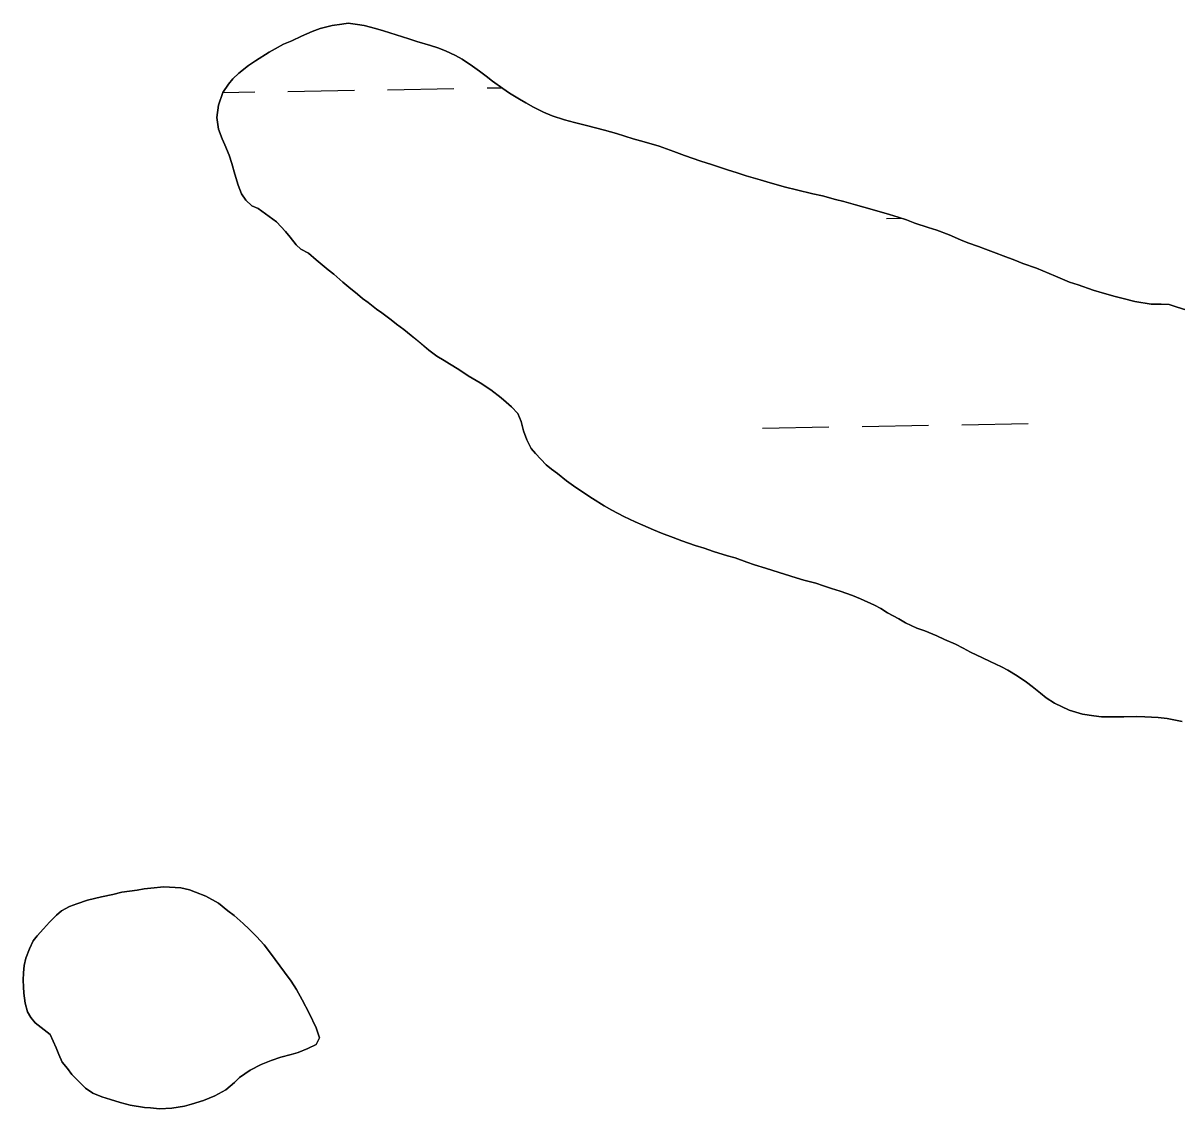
# Model space of a CAD drawing. Extents: x 3887375 to 3925618, y 296674 to 322633.
# Drawn here: x 3919926 to 3920482, y 312371 to 312894 of the extents above; entities that cross this region are included whole.
import ezdxf

# ---------------------------------------------------------------- set-up
doc = ezdxf.new("R2010")
doc.units = 0
doc.layers.add('V-TOPO-SHOR', color=7, linetype='Continuous')
doc.layers.add('V-WETL-SWMP', color=7, linetype='Continuous')

msp = doc.modelspace()

# ---------------------------------------------------------------- linework, layer by layer
at = {"layer": 'V-TOPO-SHOR'}
for points in [[(3920274.22, 312820.37), (3920269.85, 312821.88), (3920265.19, 312823.25), (3920257.51, 312825.83), (3920252.25, 312827.49), (3920244.42, 312830.22), (3920239.31, 312832.04), (3920232.23, 312834.61), (3920225.01, 312836.74), (3920219.74, 312838.26), (3920211.62, 312840.83), (3920205.9, 312842.35), (3920197.17, 312844.63), (3920191.45, 312846), (3920186.63, 312847.36), (3920180.61, 312849.33), (3920176.55, 312851), (3920171.74, 312853.42), (3920167.98, 312855.54), (3920164.97, 312857.35), (3920160.16, 312860.22), (3920156.85, 312862.49), (3920151.89, 312865.96), (3920148.88, 312868.38), (3920145.57, 312870.79), (3920142.26, 312873.21), (3920137.3, 312876.54), (3920134.14, 312878.35), (3920129.18, 312880.62), (3920125.56, 312881.98), (3920121.95, 312883.2), (3920115.48, 312885.17), (3920111.57, 312886.38), (3920105.55, 312888.35), (3920099.38, 312890.17), (3920095.47, 312891.38), (3920090.05, 312892.75), (3920086.89, 312893.36), (3920082.37, 312893.97), (3920079.21, 312893.38), (3920074.69, 312892.78), (3920068.81, 312891.29), (3920065.04, 312889.94), (3920059.77, 312887.7), (3920055.25, 312885.45), (3920051.18, 312883.8), (3920047.11, 312881.55), (3920044.24, 312879.9), (3920037.6, 312875.7), (3920034.29, 312873.6), (3920029.61, 312869.84), (3920026.74, 312867.14), (3920024.63, 312864.58), (3920021.91, 312860.52), (3920019.79, 312854.35), (3920019.02, 312848.48), (3920019.91, 312842.91), (3920021.56, 312838.23), (3920022.91, 312835.37), (3920025.01, 312830.25), (3920026.35, 312826.33), (3920027.7, 312821.2), (3920029.34, 312815.93), (3920030.99, 312811.71), (3920032.94, 312808.69), (3920035.95, 312805.83), (3920038.96, 312804.61), (3920047.83, 312798.27)], [(3920486.56, 312755.6), (3920481.45, 312757.27), (3920477.99, 312758.33), (3920474.22, 312758.49), (3920469.4, 312758.5), (3920461.42, 312759.73), (3920455.86, 312761.24), (3920451.94, 312762.16), (3920445.77, 312763.98), (3920441.41, 312765.19), (3920434.18, 312767.77), (3920429.97, 312769.13), (3920423.2, 312772.01), (3920414.17, 312775.79), (3920407.55, 312778.07), (3920403.64, 312779.73), (3920398.07, 312781.85), (3920394.61, 312783.06), (3920389.5, 312785.03), (3920386.19, 312786.24), (3920381.07, 312788.06), (3920377.46, 312789.57), (3920372.04, 312791.85), (3920366.02, 312794.12), (3920361.81, 312795.48), (3920355.49, 312797.6), (3920351.43, 312799.12), (3920347.36, 312800.48), (3920343.3, 312801.7), (3920337.13, 312803.52), (3920330.81, 312805.34), (3920326.9, 312806.4), (3920321.18, 312807.92), (3920317.26, 312808.98), (3920310.94, 312810.65), (3920306.28, 312811.72), (3920298.45, 312813.54), (3920293.18, 312814.91), (3920285.81, 312817.03), (3920280.84, 312818.4), (3920274.22, 312820.37)], [(3920047.83, 312798.27), (3920052.19, 312793.59), (3920054.44, 312790.73), (3920057.29, 312787.1), (3920059.54, 312784.99), (3920063.16, 312783.03), (3920066.91, 312779.86), (3920072.78, 312775.02), (3920075.48, 312772.91), (3920079.84, 312769.14), (3920082.7, 312766.72), (3920086.76, 312763.4), (3920089.31, 312761.28), (3920092.02, 312759.32), (3920095.93, 312756.15), (3920098.63, 312754.34), (3920102.99, 312751.02), (3920105.7, 312748.9), (3920109.16, 312746.33), (3920112.77, 312743.46), (3920116.37, 312740.45), (3920121.18, 312736.37), (3920125.09, 312733.5), (3920128.55, 312731.38), (3920131.26, 312729.72), (3920135.62, 312727), (3920140.13, 312723.98), (3920146, 312720.65), (3920151.11, 312717.18), (3920156.07, 312713.4), (3920158.48, 312711.29), (3920161.03, 312709.03), (3920164.19, 312705.85), (3920165.69, 312701.94), (3920166.88, 312697.42), (3920168.38, 312693.2), (3920170.48, 312688.98), (3920172.58, 312686.56), (3920177.84, 312681.13), (3920180.39, 312679.01), (3920183.25, 312676.9), (3920187.61, 312673.43), (3920190.92, 312671.01), (3920196.33, 312667.23), (3920200.09, 312664.82), (3920205.66, 312661.34), (3920209.42, 312659.22), (3920215.28, 312656.2), (3920220.7, 312653.63), (3920224.31, 312651.96), (3920229.57, 312649.69), (3920233.33, 312648.18), (3920239.05, 312646.06), (3920243.12, 312644.54), (3920249.59, 312642.27), (3920253.95, 312640.91), (3920258.46, 312639.39), (3920265.09, 312637.27), (3920268.85, 312636.21), (3920274.42, 312634.24), (3920278.18, 312632.87), (3920283.45, 312631.35), (3920287.06, 312630.14), (3920292.63, 312628.47), (3920298.2, 312626.65), (3920301.96, 312625.59), (3920307.68, 312624.07), (3920311.44, 312622.86), (3920315.35, 312621.49), (3920319.41, 312620.28), (3920325.43, 312618.16), (3920329.19, 312616.5), (3920335.97, 312613.47), (3920339.12, 312611.81), (3920342.28, 312609.84), (3920347.7, 312606.82), (3920351.01, 312605.01), (3920356.42, 312602.43), (3920360.33, 312601.07), (3920366.05, 312598.65), (3920369.81, 312596.98), (3920375.08, 312594.71), (3920378.69, 312592.74), (3920382.3, 312590.78), (3920388.02, 312588.06), (3920391.78, 312586.24), (3920397.19, 312583.82), (3920400.35, 312582.16), (3920404.71, 312579.44), (3920409.22, 312576.42), (3920412.08, 312574.3), (3920415.99, 312570.98), (3920418.7, 312568.87), (3920422.76, 312566.3), (3920429.83, 312562.82), (3920436.29, 312561), (3920441.72, 312560.08), (3920445.48, 312559.62), (3920451.95, 312559.61), (3920456.17, 312559.6), (3920462.2, 312559.74)], [(3920462.2, 312559.74), (3920466.26, 312559.73), (3920472.73, 312559.26), (3920477.1, 312558.8), (3920484.33, 312557.43)], [(3919938.71, 312406.51), (3919940.2, 312403.35), (3919941.55, 312400.18), (3919942.9, 312396.86), (3919944.55, 312393.25), (3919947.1, 312390.23), (3919949.2, 312387.36), (3919953.11, 312383.29), (3919955.67, 312380.72), (3919959.27, 312378.31), (3919963.64, 312376.49), (3919967.85, 312375.28), (3919972.52, 312373.76), (3919977.33, 312372.54), (3919984.11, 312371.33), (3919987.12, 312371.17), (3919991.33, 312370.71), (3919997.36, 312371), (3920003.39, 312372.04), (3920006.85, 312372.93), (3920012.58, 312374.73), (3920018, 312376.97), (3920023.43, 312379.97), (3920027.5, 312383.43), (3920029.92, 312385.83), (3920035.04, 312389.44), (3920040.47, 312392.14), (3920045.3, 312394.08), (3920049.82, 312395.58), (3920054.79, 312396.92), (3920058.26, 312397.97), (3920062.93, 312399.77), (3920066.85, 312401.72), (3920068.51, 312405.03), (3920066.87, 312409.85), (3920063.57, 312416.78), (3920060.12, 312423.27), (3920057.42, 312428.24), (3920054.87, 312432.31), (3920051.71, 312436.54), (3920049.46, 312439.7), (3920047.21, 312442.72), (3920043.91, 312447.1), (3920041.8, 312449.81), (3920038.2, 312453.73), (3920034.59, 312457.36), (3920031.73, 312460.07), (3920027.38, 312463.85), (3920024.37, 312466.11), (3920019.86, 312469.89), (3920013.69, 312473.21), (3920008.73, 312475.18), (3920005.87, 312476.24), (3920001.65, 312477.31), (3919993.52, 312477.78), (3919987.2, 312477.04), (3919984.03, 312476.74), (3919980.72, 312476.15), (3919973.19, 312475.11), (3919968.97, 312474.06), (3919963.39, 312472.87), (3919956.76, 312471.23), (3919951.64, 312469.58), (3919948.02, 312468.23), (3919944.1, 312466.14), (3919941.84, 312464.03), (3919938.37, 312460.73), (3919935.5, 312457.57), (3919932.48, 312454.11), (3919930.52, 312451.71), (3919928.7, 312447.8), (3919927.04, 312443.28), (3919926.13, 312439.82), (3919925.82, 312436.21), (3919925.66, 312432.74), (3919925.8, 312429.58), (3919925.95, 312426.42), (3919926.69, 312421.6), (3919927.73, 312417.53), (3919929.39, 312414.82), (3919931.49, 312412.25), (3919938.71, 312406.51)]]:
    msp.add_lwpolyline(points, dxfattribs=at)
at = {"layer": 'V-WETL-SWMP'}
for p, q in [((3920021.91, 312860.52), (3920037.35, 312860.78)), ((3920053.34, 312861.06), (3920085.34, 312861.61)), ((3920101.34, 312861.88), (3920133.33, 312862.43)), ((3920149.33, 312862.7), (3920156.36, 312862.83)), ((3920341.75, 312799.83), (3920348.95, 312799.95)), ((3920282.07, 312698.78), (3920314.07, 312699.33)), ((3920330.06, 312699.61), (3920362.06, 312700.16)), ((3920378.06, 312700.43), (3920410.05, 312700.98))]:
    msp.add_line(p, q, dxfattribs=at)
for points in [[(3920047.83, 312798.27), (3920038.96, 312804.61), (3920035.95, 312805.83), (3920032.94, 312808.69), (3920030.99, 312811.71), (3920029.34, 312815.93), (3920027.7, 312821.2), (3920026.35, 312826.33), (3920025.01, 312830.24), (3920022.91, 312835.37), (3920021.56, 312838.23), (3920019.92, 312842.91), (3920019.02, 312848.48), (3920019.79, 312854.35), (3920021.91, 312860.52), (3920024.63, 312864.58), (3920026.74, 312867.14), (3920029.61, 312869.84), (3920034.29, 312873.6), (3920037.61, 312875.7), (3920044.24, 312879.9), (3920047.11, 312881.55), (3920051.18, 312883.8), (3920055.25, 312885.45), (3920059.77, 312887.7), (3920065.04, 312889.94), (3920068.81, 312891.29), (3920074.69, 312892.78), (3920079.21, 312893.38), (3920082.37, 312893.97), (3920086.89, 312893.36), (3920090.05, 312892.75), (3920095.47, 312891.38), (3920099.38, 312890.17), (3920105.55, 312888.35), (3920111.57, 312886.38), (3920115.48, 312885.17), (3920121.95, 312883.19), (3920125.56, 312881.98), (3920129.18, 312880.62), (3920134.14, 312878.35), (3920137.3, 312876.54), (3920142.26, 312873.21), (3920145.57, 312870.79), (3920148.88, 312868.38), (3920151.89, 312865.96), (3920156.85, 312862.49), (3920160.16, 312860.22), (3920164.97, 312857.35), (3920167.98, 312855.54), (3920171.74, 312853.42), (3920176.55, 312851), (3920180.61, 312849.33), (3920186.63, 312847.36), (3920191.45, 312846), (3920197.17, 312844.63), (3920205.9, 312842.35), (3920211.62, 312840.83), (3920219.74, 312838.26), (3920225.01, 312836.74), (3920232.23, 312834.61), (3920239.31, 312832.04), (3920244.42, 312830.22), (3920252.25, 312827.49), (3920257.51, 312825.83), (3920265.19, 312823.25), (3920269.85, 312821.88), (3920274.22, 312820.37)], [(3920274.22, 312820.37), (3920280.84, 312818.4), (3920285.81, 312817.03), (3920293.18, 312814.91), (3920298.45, 312813.54), (3920306.27, 312811.72), (3920310.94, 312810.65), (3920317.26, 312808.98), (3920321.18, 312807.92), (3920326.9, 312806.4), (3920330.81, 312805.34), (3920337.13, 312803.52), (3920343.3, 312801.7), (3920347.36, 312800.48), (3920351.43, 312799.12), (3920355.49, 312797.6), (3920361.81, 312795.48), (3920366.02, 312794.12), (3920372.04, 312791.85), (3920377.46, 312789.57), (3920381.07, 312788.06), (3920386.19, 312786.24), (3920389.5, 312785.03), (3920394.61, 312783.06), (3920398.07, 312781.85), (3920403.64, 312779.73), (3920407.55, 312778.06), (3920414.17, 312775.79), (3920423.2, 312772.01), (3920429.97, 312769.13), (3920434.18, 312767.77), (3920441.41, 312765.19), (3920445.77, 312763.98), (3920451.94, 312762.16), (3920455.85, 312761.24), (3920461.42, 312759.73), (3920469.4, 312758.5), (3920474.22, 312758.49), (3920477.99, 312758.33), (3920481.45, 312757.27), (3920486.56, 312755.6)], [(3920462.2, 312559.74), (3920456.17, 312559.6), (3920451.96, 312559.61), (3920445.48, 312559.62), (3920441.72, 312560.08), (3920436.3, 312561), (3920429.83, 312562.82), (3920422.75, 312566.3), (3920418.69, 312568.87), (3920415.99, 312570.98), (3920412.08, 312574.3), (3920409.22, 312576.42), (3920404.71, 312579.44), (3920400.35, 312582.16), (3920397.19, 312583.82), (3920391.78, 312586.24), (3920388.02, 312588.06), (3920382.3, 312590.78), (3920378.69, 312592.75), (3920375.08, 312594.71), (3920369.81, 312596.98), (3920366.05, 312598.65), (3920360.33, 312601.07), (3920356.42, 312602.43), (3920351.01, 312605), (3920347.7, 312606.82), (3920342.28, 312609.84), (3920339.12, 312611.81), (3920335.96, 312613.47), (3920329.19, 312616.5), (3920325.43, 312618.16), (3920319.41, 312620.28), (3920315.35, 312621.5), (3920311.44, 312622.86), (3920307.68, 312624.07), (3920301.96, 312625.59), (3920298.19, 312626.65), (3920292.63, 312628.47), (3920287.06, 312630.14), (3920283.45, 312631.35), (3920278.18, 312632.87), (3920274.42, 312634.23), (3920268.85, 312636.21), (3920265.09, 312637.27), (3920258.46, 312639.39), (3920253.95, 312640.91), (3920249.59, 312642.27), (3920243.12, 312644.54), (3920239.05, 312646.06), (3920233.33, 312648.18), (3920229.57, 312649.69), (3920224.31, 312651.96), (3920220.7, 312653.63), (3920215.28, 312656.2), (3920209.42, 312659.22), (3920205.66, 312661.34), (3920200.09, 312664.82), (3920196.33, 312667.23), (3920190.92, 312671.01), (3920187.61, 312673.43), (3920183.25, 312676.9), (3920180.39, 312679.01), (3920177.84, 312681.13), (3920172.58, 312686.56), (3920170.48, 312688.98), (3920168.38, 312693.2), (3920166.88, 312697.42), (3920165.69, 312701.94), (3920164.19, 312705.85), (3920161.03, 312709.02), (3920158.48, 312711.29), (3920156.07, 312713.4), (3920151.11, 312717.18), (3920146, 312720.65), (3920140.13, 312723.98), (3920135.62, 312727), (3920131.26, 312729.72), (3920128.55, 312731.38), (3920125.09, 312733.5), (3920121.18, 312736.37), (3920116.37, 312740.44), (3920112.77, 312743.46), (3920109.16, 312746.33), (3920105.7, 312748.9), (3920102.99, 312751.02), (3920098.63, 312754.34), (3920095.93, 312756.15), (3920092.02, 312759.32), (3920089.31, 312761.28), (3920086.76, 312763.4), (3920082.7, 312766.72), (3920079.84, 312769.14), (3920075.48, 312772.91), (3920072.78, 312775.02), (3920066.91, 312779.86), (3920063.16, 312783.03), (3920059.55, 312784.99), (3920057.29, 312787.1), (3920054.44, 312790.73), (3920052.19, 312793.59), (3920047.83, 312798.27)], [(3920484.33, 312557.43), (3920477.1, 312558.8), (3920472.74, 312559.26), (3920466.26, 312559.73), (3920462.2, 312559.74)]]:
    msp.add_lwpolyline(points, dxfattribs=at)
msp.add_lwpolyline([(3919940.2, 312403.35), (3919938.7, 312406.51), (3919931.49, 312412.25), (3919929.39, 312414.82), (3919927.73, 312417.53), (3919926.69, 312421.6), (3919925.95, 312426.42), (3919925.8, 312429.58), (3919925.66, 312432.74), (3919925.82, 312436.21), (3919926.13, 312439.82), (3919927.04, 312443.28), (3919928.7, 312447.8), (3919930.52, 312451.71), (3919932.48, 312454.11), (3919935.5, 312457.57), (3919938.37, 312460.73), (3919941.84, 312464.03), (3919944.1, 312466.14), (3919948.02, 312468.23), (3919951.64, 312469.58), (3919956.76, 312471.23), (3919963.39, 312472.87), (3919968.97, 312474.06), (3919973.19, 312475.11), (3919980.72, 312476.15), (3919984.03, 312476.74), (3919987.2, 312477.04), (3919993.52, 312477.78), (3920001.65, 312477.3), (3920005.87, 312476.24), (3920008.73, 312475.18), (3920013.69, 312473.21), (3920019.86, 312469.89), (3920024.37, 312466.11), (3920027.38, 312463.85), (3920031.74, 312460.07), (3920034.59, 312457.36), (3920038.2, 312453.73), (3920041.8, 312449.81), (3920043.91, 312447.1), (3920047.21, 312442.72), (3920049.46, 312439.7), (3920051.71, 312436.54), (3920054.87, 312432.31), (3920057.42, 312428.24), (3920060.12, 312423.27), (3920063.57, 312416.78), (3920066.87, 312409.85), (3920068.51, 312405.03), (3920066.85, 312401.72), (3920062.93, 312399.77), (3920058.26, 312397.97), (3920054.79, 312396.92), (3920049.82, 312395.58), (3920045.3, 312394.08), (3920040.47, 312392.14), (3920035.05, 312389.44), (3920029.92, 312385.83), (3920027.5, 312383.43), (3920023.43, 312379.98), (3920018, 312376.98), (3920012.58, 312374.73), (3920006.85, 312372.93), (3920003.38, 312372.04), (3919997.36, 312371), (3919991.33, 312370.71), (3919987.12, 312371.17), (3919984.11, 312371.33), (3919977.33, 312372.54), (3919972.52, 312373.76), (3919967.85, 312375.28), (3919963.64, 312376.49), (3919959.27, 312378.31), (3919955.67, 312380.72), (3919953.11, 312383.29), (3919949.2, 312387.36), (3919947.1, 312390.23), (3919944.55, 312393.25), (3919942.9, 312396.86), (3919941.55, 312400.18)], close=True, dxfattribs=at)

doc.saveas('drawing.dxf')
